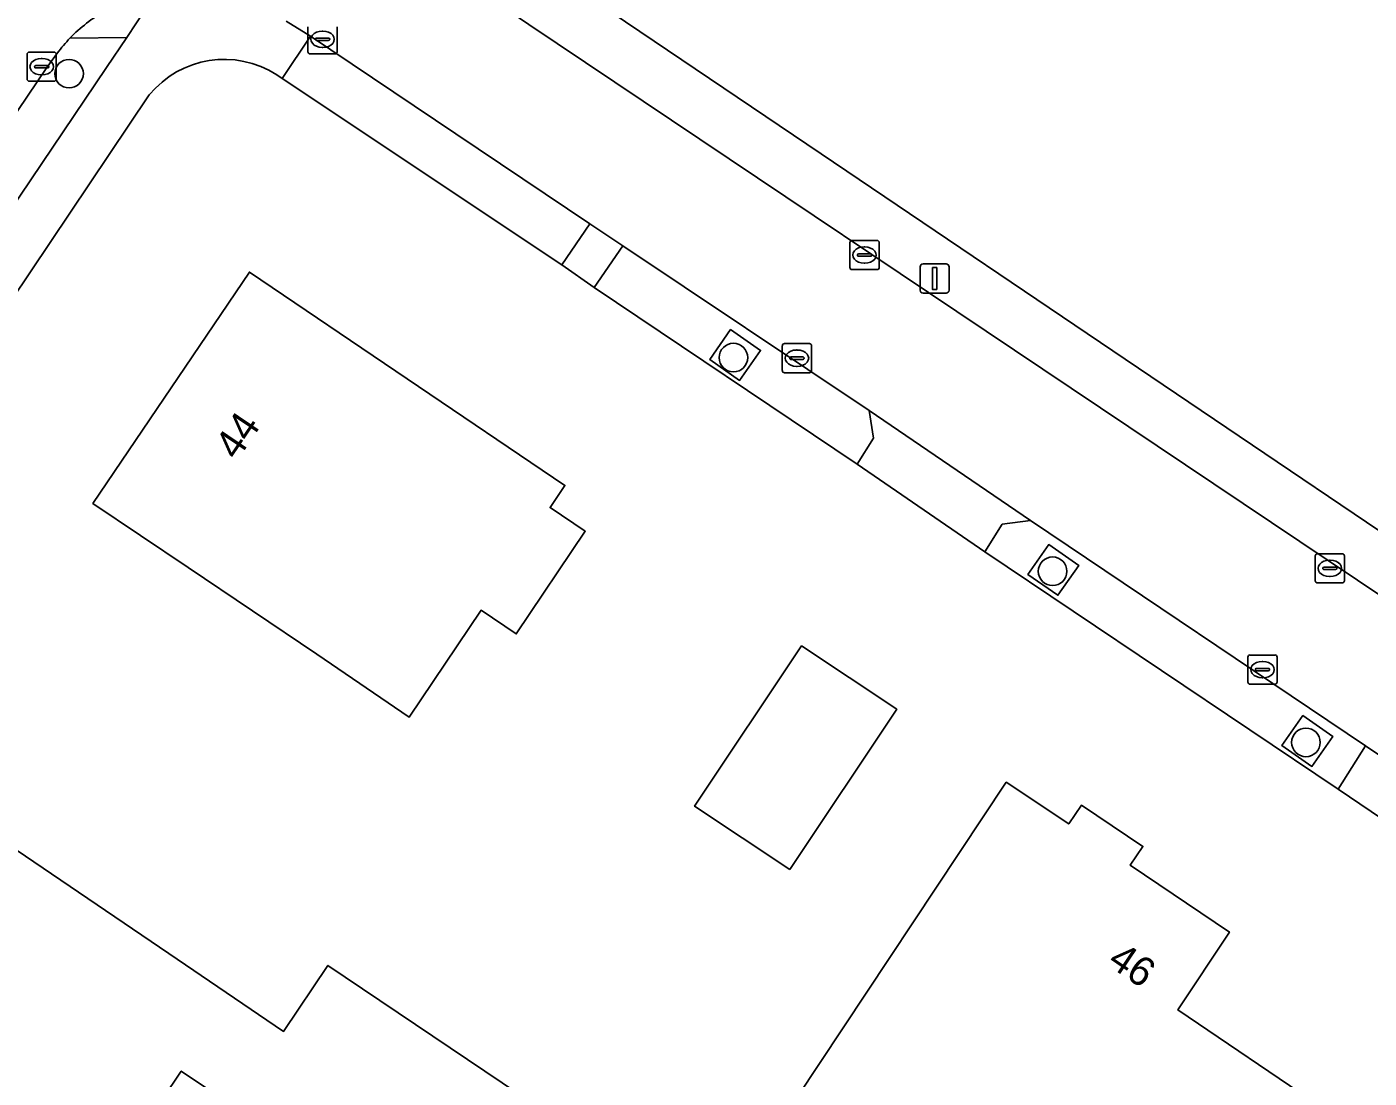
# Model space of a CAD drawing. Extents: x 163266 to 164362, y 381528 to 382286.
# Drawn here: x 164061.17 to 164107.12, y 381749.61 to 381785.62 of the extents above; entities that cross this region are included whole.
import ezdxf

# ---------------------------------------------------------------- set-up
doc = ezdxf.new("R2010")
doc.units = 0
for name, color, linetype in [('IMGEO_Boom', 7, 'Continuous'), ('IMGEO_Erf', 7, 'Continuous'), ('IMGEO_Groenvoorziening', 7, 'Continuous'), ('IMGEO_Haag', 7, 'Continuous'), ('IMGEO_Kolk', 7, 'Continuous'), ('IMGEO_Lichtmast', 7, 'Continuous'), ('IMGEO_Pand', 7, 'Continuous'), ('IMGEO_Pand_nummerreeks', 7, 'Continuous'), ('IMGEO_Rijbaan_lokaal_open', 7, 'Continuous'), ('IMGEO_Voetpad_halfverhard', 7, 'Continuous'), ('IMGEO_Voetpad_open', 7, 'Continuous')]:
    doc.layers.add(name, color=color, linetype=linetype)

msp = doc.modelspace()

# ---------------------------------------------------------------- linework, layer by layer
at = {"layer": 'IMGEO_Boom'}
for centre in [(164062.621, 381784.013), (164085.36, 381774.289), (164096.283, 381766.971), (164104.955, 381761.109)]:
    msp.add_circle(centre, 0.489, dxfattribs=at)
at = {"layer": 'IMGEO_Erf'}
for points in [[(164074.023, 381790.953), (164074.507, 381790.627), (164088.358, 381781.266), (164122.212, 381758.384)], [(164137.052, 381738.606), (164132.496, 381741.641), (164128.958, 381743.983), (164124.51, 381747.062), (164122.136, 381748.652), (164121.018, 381749.415), (164112.795, 381754.939), (164106.054, 381759.504), (164093.962, 381767.632), (164089.592, 381770.644), (164080.587, 381776.69), (164079.484, 381777.468), (164069.912, 381783.85), (164069.729, 381783.972)], [(164065.366, 381783.283), (164053.884, 381766.179), (164030.999, 381732.214)]]:
    msp.add_lwpolyline(points, dxfattribs=at)
for points in [[(164071.102, 381764.126), (164066.694, 381767.097), (164063.437, 381769.292), (164068.795, 381777.215), (164079.593, 381769.91), (164079.082, 381769.15), (164080.287, 381768.341), (164077.925, 381764.826), (164076.721, 381765.635), (164074.26, 381761.969)], [(164087.285, 381756.754), (164084.032, 381758.923), (164087.694, 381764.414), (164090.947, 381762.245)], [(164076.526, 381742.903), (164068.151, 381748.582), (164068.212, 381748.673), (164066.461, 381749.85), (164065.156, 381747.908), (164064.691, 381748.22), (164063.654, 381746.676), (164060.74, 381748.634), (164052.996, 381753.838), (164057.099, 381759.943), (164066.032, 381753.881), (164069.961, 381751.214), (164071.481, 381753.473), (164079.848, 381747.827)], [(164087.513, 381748.926), (164094.699, 381759.743), (164096.839, 381758.316), (164097.275, 381758.963), (164099.376, 381757.547), (164098.94, 381756.9), (164102.334, 381754.612), (164100.575, 381751.948), (164105.421, 381748.663), (164100.255, 381741.025), (164095.464, 381744.266), (164095.14, 381743.785)]]:
    msp.add_lwpolyline(points, close=True, dxfattribs=at)
msp.add_arc((164067.932, 381781.193), 3.309, 57.1088, 140.8392, dxfattribs=at)
at = {"layer": 'IMGEO_Groenvoorziening'}
for points in [[(164062.651, 381785.228), (164064.599, 381785.253), (164065.595, 381786.766)], [(164062.223, 381784.721), (164061.861, 381784.228), (164051.394, 381768.716), (164051.667, 381767.649), (164052.365, 381767.152), (164053.159, 381768.276), (164063.904, 381784.222), (164064.599, 381785.253)], [(164064.599, 381785.253), (164062.651, 381785.228)]]:
    msp.add_lwpolyline(points, dxfattribs=at)
for points in [[(164086.286, 381774.535), (164085.261, 381775.25), (164084.546, 381774.224), (164085.571, 381773.509)], [(164097.178, 381767.172), (164096.153, 381767.887), (164095.438, 381766.862), (164096.464, 381766.147)], [(164105.875, 381761.314), (164104.849, 381762.029), (164104.135, 381761.003), (164105.16, 381760.289)]]:
    msp.add_lwpolyline(points, close=True, dxfattribs=at)
for centre, radius, start, end in [((164066.411, 381781.621), 5.21, 119.4246, 136.1864), ((164066.273, 381781.737), 5.03, 136.0483, 143.6108)]:
    msp.add_arc(centre, radius, start, end, dxfattribs=at)
at = {"layer": 'IMGEO_Haag'}
for points in [[(164062.223, 381784.721), (164061.861, 381784.228), (164051.394, 381768.716), (164051.667, 381767.649), (164052.365, 381767.152), (164053.159, 381768.276), (164063.904, 381784.222), (164064.599, 381785.253)], [(164064.599, 381785.253), (164062.651, 381785.228)]]:
    msp.add_lwpolyline(points, dxfattribs=at)
for points in [[(164086.286, 381774.535), (164085.261, 381775.25), (164084.546, 381774.224), (164085.571, 381773.509)], [(164097.178, 381767.172), (164096.153, 381767.887), (164095.438, 381766.862), (164096.464, 381766.147)], [(164105.875, 381761.314), (164104.849, 381762.029), (164104.135, 381761.003), (164105.16, 381760.289)]]:
    msp.add_lwpolyline(points, close=True, dxfattribs=at)
msp.add_arc((164066.273, 381781.737), 5.03, 136.0483, 143.6108, dxfattribs=at)
at = {"layer": 'IMGEO_Kolk'}
for p, q in [((164070.797, 381784.765), (164070.797, 381785.617)), ((164071.285, 381785.471), (164071.31, 381785.471)), ((164071.798, 381785.617), (164071.798, 381784.765)), ((164071.056, 381785.185), (164071.056, 381785.197)), ((164071.494, 381785.148), (164071.096, 381785.148)), ((164071.099, 381785.234), (164071.497, 381785.234)), ((164071.308, 381784.911), (164071.283, 381784.911)), ((164071.54, 381785.197), (164071.54, 381785.185)), ((164061.182, 381783.826), (164061.182, 381784.678)), ((164061.257, 381784.752), (164062.109, 381784.752)), ((164061.67, 381784.532), (164061.695, 381784.532)), ((164062.183, 381784.678), (164062.183, 381783.826)), ((164071.724, 381784.691), (164070.872, 381784.691)), ((164061.441, 381784.246), (164061.441, 381784.258)), ((164061.879, 381784.209), (164061.481, 381784.209)), ((164061.484, 381784.295), (164061.882, 381784.295)), ((164061.693, 381783.972), (164061.668, 381783.972)), ((164061.925, 381784.258), (164061.925, 381784.246)), ((164062.109, 381783.752), (164061.257, 381783.752)), ((164089.347, 381777.375), (164089.347, 381778.227)), ((164089.422, 381778.301), (164090.274, 381778.301)), ((164089.835, 381778.081), (164089.86, 381778.081)), ((164090.348, 381778.227), (164090.348, 381777.375)), ((164089.606, 381777.795), (164089.606, 381777.807)), ((164090.044, 381777.758), (164089.646, 381777.758)), ((164089.649, 381777.844), (164090.047, 381777.844)), ((164089.858, 381777.521), (164089.833, 381777.521)), ((164090.09, 381777.807), (164090.09, 381777.795)), ((164090.274, 381777.301), (164089.422, 381777.301)), ((164087.033, 381773.843), (164087.033, 381774.695)), ((164087.108, 381774.769), (164087.96, 381774.769)), ((164088.034, 381774.695), (164088.034, 381773.843)), ((164087.292, 381774.263), (164087.292, 381774.275)), ((164087.335, 381774.312), (164087.733, 381774.312)), ((164087.521, 381774.549), (164087.546, 381774.549)), ((164087.776, 381774.275), (164087.776, 381774.263)), ((164087.73, 381774.226), (164087.332, 381774.226)), ((164087.544, 381773.989), (164087.519, 381773.989)), ((164087.96, 381773.769), (164087.108, 381773.769)), ((164105.273, 381766.645), (164105.273, 381767.497)), ((164105.348, 381767.571), (164106.2, 381767.571)), ((164105.761, 381767.351), (164105.786, 381767.351)), ((164106.274, 381767.497), (164106.274, 381766.645)), ((164105.532, 381767.065), (164105.532, 381767.077)), ((164105.97, 381767.028), (164105.572, 381767.028)), ((164105.575, 381767.114), (164105.973, 381767.114)), ((164106.016, 381767.077), (164106.016, 381767.065)), ((164106.2, 381766.571), (164105.348, 381766.571)), ((164105.784, 381766.791), (164105.759, 381766.791)), ((164102.967, 381763.177), (164102.967, 381764.029)), ((164103.042, 381764.103), (164103.894, 381764.103)), ((164103.455, 381763.883), (164103.48, 381763.883)), ((164103.968, 381764.029), (164103.968, 381763.177)), ((164103.226, 381763.597), (164103.226, 381763.609)), ((164103.664, 381763.56), (164103.266, 381763.56)), ((164103.269, 381763.646), (164103.667, 381763.646)), ((164103.478, 381763.323), (164103.453, 381763.323)), ((164103.71, 381763.609), (164103.71, 381763.597)), ((164103.894, 381763.103), (164103.042, 381763.103))]:
    msp.add_line(p, q, dxfattribs=at)
for points in [[(164070.797, 381784.765), (164070.797, 381785.617)], [(164071.798, 381785.617), (164071.798, 381784.765)], [(164061.182, 381783.826), (164061.182, 381784.678)], [(164061.257, 381784.752), (164062.109, 381784.752)], [(164062.183, 381784.678), (164062.183, 381783.826)], [(164071.724, 381784.691), (164070.872, 381784.691)], [(164062.109, 381783.752), (164061.257, 381783.752)], [(164089.347, 381777.375), (164089.347, 381778.227)], [(164089.422, 381778.301), (164090.274, 381778.301)], [(164090.348, 381778.227), (164090.348, 381777.375)], [(164090.274, 381777.301), (164089.422, 381777.301)], [(164087.033, 381773.843), (164087.033, 381774.695)], [(164087.108, 381774.769), (164087.96, 381774.769)], [(164088.034, 381774.695), (164088.034, 381773.843)], [(164087.96, 381773.769), (164087.108, 381773.769)], [(164105.273, 381766.645), (164105.273, 381767.497)], [(164105.348, 381767.571), (164106.2, 381767.571)], [(164106.274, 381767.497), (164106.274, 381766.645)], [(164106.2, 381766.571), (164105.348, 381766.571)], [(164102.967, 381763.177), (164102.967, 381764.029)], [(164103.042, 381764.103), (164103.894, 381764.103)], [(164103.968, 381764.029), (164103.968, 381763.177)], [(164103.894, 381763.103), (164103.042, 381763.103)]]:
    msp.add_lwpolyline(points, dxfattribs=at)
for centre, radius, start, end in [((164071.096, 381785.194), 0.0403, 85.8775, 175.7526), ((164071.093, 381785.184), 0.0366, 178.938, 274.7102), ((164071.497, 381785.191), 0.043, 264.8664, 352.4533), ((164071.501, 381785.196), 0.0386, 1.7309, 96.639), ((164061.259, 381784.676), 0.0765, 91.552, 178.448), ((164061.259, 381784.676), 0.0765, 91.552, 178.448), ((164062.107, 381784.676), 0.0765, 1.552, 88.448), ((164062.107, 381784.676), 0.0765, 1.552, 88.448), ((164070.874, 381784.767), 0.0765, 181.552, 268.448), ((164070.874, 381784.767), 0.0765, 181.552, 268.448), ((164071.722, 381784.767), 0.0765, 271.552, 358.448), ((164071.722, 381784.767), 0.0765, 271.552, 358.448), ((164061.481, 381784.255), 0.0403, 85.8775, 175.7526), ((164061.478, 381784.245), 0.0366, 178.938, 274.7102), ((164061.882, 381784.252), 0.043, 264.8664, 352.4533), ((164061.886, 381784.257), 0.0386, 1.7309, 96.639), ((164061.259, 381783.828), 0.0765, 181.552, 268.448), ((164061.259, 381783.828), 0.0765, 181.552, 268.448), ((164062.107, 381783.828), 0.0765, 271.552, 358.448), ((164062.107, 381783.828), 0.0765, 271.552, 358.448), ((164089.424, 381778.225), 0.0765, 91.552, 178.448), ((164089.424, 381778.225), 0.0765, 91.552, 178.448), ((164090.272, 381778.225), 0.0765, 1.552, 88.448), ((164090.272, 381778.225), 0.0765, 1.552, 88.448), ((164089.646, 381777.804), 0.0403, 85.8775, 175.7526), ((164089.643, 381777.794), 0.0366, 178.938, 274.7102), ((164090.047, 381777.801), 0.043, 264.8664, 352.4533), ((164090.051, 381777.806), 0.0386, 1.7309, 96.639), ((164089.424, 381777.377), 0.0765, 181.552, 268.448), ((164089.424, 381777.377), 0.0765, 181.552, 268.448), ((164090.272, 381777.377), 0.0765, 271.552, 358.448), ((164090.272, 381777.377), 0.0765, 271.552, 358.448), ((164087.11, 381774.693), 0.0765, 91.552, 178.448), ((164087.11, 381774.693), 0.0765, 91.552, 178.448), ((164087.958, 381774.693), 0.0765, 1.552, 88.448), ((164087.958, 381774.693), 0.0765, 1.552, 88.448), ((164087.332, 381774.272), 0.0403, 85.8775, 175.7526), ((164087.329, 381774.262), 0.0366, 178.938, 274.7102), ((164087.733, 381774.269), 0.043, 264.8664, 352.4533), ((164087.737, 381774.274), 0.0386, 1.7309, 96.639), ((164087.11, 381773.845), 0.0765, 181.552, 268.448), ((164087.11, 381773.845), 0.0765, 181.552, 268.448), ((164087.958, 381773.845), 0.0765, 271.552, 358.448), ((164087.958, 381773.845), 0.0765, 271.552, 358.448), ((164105.35, 381767.495), 0.0765, 91.552, 178.448), ((164105.35, 381767.495), 0.0765, 91.552, 178.448), ((164106.198, 381767.495), 0.0765, 1.552, 88.448), ((164106.198, 381767.495), 0.0765, 1.552, 88.448), ((164105.572, 381767.074), 0.0403, 85.8775, 175.7526), ((164105.569, 381767.064), 0.0366, 178.938, 274.7102), ((164105.973, 381767.071), 0.043, 264.8664, 352.4533), ((164105.977, 381767.076), 0.0386, 1.7309, 96.639), ((164105.35, 381766.647), 0.0765, 181.552, 268.448), ((164105.35, 381766.647), 0.0765, 181.552, 268.448), ((164106.198, 381766.647), 0.0765, 271.552, 358.448), ((164106.198, 381766.647), 0.0765, 271.552, 358.448), ((164103.044, 381764.027), 0.0765, 91.552, 178.448), ((164103.044, 381764.027), 0.0765, 91.552, 178.448), ((164103.892, 381764.027), 0.0765, 1.552, 88.448), ((164103.892, 381764.027), 0.0765, 1.552, 88.448), ((164103.266, 381763.606), 0.0403, 85.8775, 175.7526), ((164103.263, 381763.596), 0.0366, 178.938, 274.7102), ((164103.667, 381763.603), 0.043, 264.8664, 352.4533), ((164103.671, 381763.608), 0.0386, 1.7309, 96.639), ((164103.044, 381763.179), 0.0765, 181.552, 268.448), ((164103.044, 381763.179), 0.0765, 181.552, 268.448), ((164103.892, 381763.179), 0.0765, 271.552, 358.448), ((164103.892, 381763.179), 0.0765, 271.552, 358.448)]:
    msp.add_arc(centre, radius, start, end, dxfattribs=at)
for centre, major_axis, ratio, start_param, end_param in [((164071.284, 381785.191), (-0.387, 0.002), 0.722429, 4.712389, 7.853982), ((164071.309, 381785.191), (-0.39, 0.002), 0.717154, 1.570796, 4.712389), ((164061.669, 381784.252), (-0.387, 0.002), 0.722429, 4.712389, 7.853982), ((164061.694, 381784.252), (-0.39, 0.002), 0.717154, 1.570796, 4.712389), ((164089.834, 381777.801), (-0.387, 0.002), 0.722429, 4.712389, 7.853982), ((164089.859, 381777.801), (-0.39, 0.002), 0.717154, 1.570796, 4.712389), ((164087.52, 381774.269), (-0.387, 0.002), 0.722429, 4.712389, 7.853982), ((164087.545, 381774.269), (-0.39, 0.002), 0.717154, 1.570796, 4.712389), ((164105.76, 381767.071), (-0.387, 0.002), 0.722429, 4.712389, 7.853982), ((164105.785, 381767.071), (-0.39, 0.002), 0.717154, 1.570796, 4.712389), ((164103.454, 381763.603), (-0.387, 0.002), 0.722429, 4.712389, 7.853982), ((164103.479, 381763.603), (-0.39, 0.002), 0.717154, 1.570796, 4.712389)]:
    msp.add_ellipse(centre, major_axis=major_axis, ratio=ratio, start_param=start_param, end_param=end_param, dxfattribs=at)
at = {"layer": 'IMGEO_Lichtmast'}
for p, q in [((164091.849, 381777.496), (164092.639, 381777.496)), ((164092.639, 381777.496), (164091.849, 381777.496)), ((164091.749, 381776.596), (164091.749, 381777.396)), ((164091.749, 381777.396), (164091.749, 381776.596)), ((164092.739, 381777.396), (164092.739, 381776.596)), ((164092.739, 381776.596), (164092.739, 381777.396)), ((164092.639, 381776.496), (164091.849, 381776.496)), ((164091.849, 381776.496), (164092.639, 381776.496))]:
    msp.add_line(p, q, dxfattribs=at)
msp.add_lwpolyline([(164092.169, 381777.371), (164092.319, 381777.371), (164092.319, 381776.621), (164092.169, 381776.621), (164092.169, 381777.371)], dxfattribs=at)
for centre, start, end in [((164091.849, 381777.396), 90, 180), ((164091.849, 381777.396), 90, 180), ((164092.639, 381777.396), 0, 90), ((164092.639, 381777.396), 360, 90), ((164091.849, 381776.596), 180, 270), ((164091.849, 381776.596), 180, 270), ((164092.639, 381776.596), 270, 0), ((164092.639, 381776.596), 270, 0)]:
    msp.add_arc(centre, 0.1, start, end, dxfattribs=at)
at = {"layer": 'IMGEO_Pand'}
for points in [[(164071.102, 381764.126), (164074.26, 381761.969), (164076.721, 381765.635), (164077.925, 381764.826), (164080.287, 381768.341), (164079.082, 381769.15), (164079.593, 381769.91), (164068.795, 381777.215), (164063.437, 381769.292), (164066.694, 381767.097)], [(164087.285, 381756.754), (164090.947, 381762.245), (164087.694, 381764.414), (164084.032, 381758.923)], [(164076.526, 381742.903), (164079.848, 381747.827), (164071.481, 381753.473), (164069.961, 381751.214), (164066.032, 381753.881), (164057.099, 381759.943), (164052.996, 381753.838), (164060.74, 381748.634), (164063.654, 381746.676), (164064.691, 381748.22), (164065.156, 381747.908), (164066.461, 381749.85), (164068.212, 381748.673), (164068.151, 381748.582)], [(164100.255, 381741.025), (164105.421, 381748.663), (164100.575, 381751.948), (164102.334, 381754.612), (164098.94, 381756.9), (164099.376, 381757.547), (164097.275, 381758.963), (164096.839, 381758.316), (164094.699, 381759.743), (164087.513, 381748.926), (164095.14, 381743.785), (164095.464, 381744.266)]]:
    msp.add_lwpolyline(points, close=True, dxfattribs=at)
at = {"layer": 'IMGEO_Rijbaan_lokaal_open'}
for points in [[(164121.372, 381756.832), (164078.354, 381785.697), (164073.456, 381789.047), (164072.921, 381789.401)], [(164070.053, 381785.812), (164070.885, 381785.296), (164075.854, 381781.95), (164080.444, 381778.871), (164081.576, 381778.113), (164090.01, 381772.472), (164095.526, 381768.712), (164106.992, 381760.997), (164114.512, 381755.966), (164122.083, 381750.893), (164123.208, 381750.173), (164124.631, 381749.205), (164129.98, 381745.578), (164132.813, 381743.736), (164138.834, 381739.683), (164152.333, 381730.648), (164151.237, 381729.12)], [(164036.279, 381746.382), (164039.595, 381751.23), (164048.359, 381764.218), (164051.394, 381768.716), (164061.861, 381784.228), (164062.223, 381784.721)]]:
    msp.add_lwpolyline(points, dxfattribs=at)
for centre, radius, start, end in [((164066.411, 381781.621), 5.21, 119.4246, 136.1864), ((164066.273, 381781.737), 5.03, 136.0483, 143.6108)]:
    msp.add_arc(centre, radius, start, end, dxfattribs=at)
at = {"layer": 'IMGEO_Voetpad_halfverhard'}
for points in [[(164074.507, 381790.627), (164073.456, 381789.047), (164078.354, 381785.697), (164121.372, 381756.832)], [(164122.492, 381758.195), (164122.212, 381758.384), (164088.358, 381781.266), (164074.507, 381790.627)]]:
    msp.add_lwpolyline(points, dxfattribs=at)
for points in [[(164070.885, 381785.296), (164069.912, 381783.85), (164079.484, 381777.468), (164080.444, 381778.871), (164075.854, 381781.95)], [(164081.576, 381778.113), (164080.587, 381776.69), (164089.592, 381770.644), (164090.153, 381771.534), (164090.01, 381772.472)], [(164085.571, 381773.509), (164084.546, 381774.224), (164085.261, 381775.25), (164086.286, 381774.535)], [(164093.962, 381767.632), (164106.054, 381759.504), (164106.992, 381760.997), (164095.526, 381768.712), (164094.558, 381768.58)], [(164096.464, 381766.147), (164095.438, 381766.862), (164096.153, 381767.887), (164097.178, 381767.172)], [(164105.16, 381760.289), (164104.135, 381761.003), (164104.849, 381762.029), (164105.875, 381761.314)]]:
    msp.add_lwpolyline(points, close=True, dxfattribs=at)
at = {"layer": 'IMGEO_Voetpad_open'}
for points in [[(164065.595, 381786.766), (164064.599, 381785.253), (164063.904, 381784.222), (164053.159, 381768.276), (164052.365, 381767.152), (164053.884, 381766.179), (164065.366, 381783.283)], [(164069.729, 381783.972), (164069.912, 381783.85), (164070.885, 381785.296), (164070.053, 381785.812)]]:
    msp.add_lwpolyline(points, dxfattribs=at)
for points in [[(164080.587, 381776.69), (164081.576, 381778.113), (164080.444, 381778.871), (164079.484, 381777.468)], [(164090.01, 381772.472), (164090.153, 381771.534), (164089.592, 381770.644), (164093.962, 381767.632), (164094.558, 381768.58), (164095.526, 381768.712)], [(164106.992, 381760.997), (164106.054, 381759.504), (164112.795, 381754.939), (164113.412, 381755.856), (164114.512, 381755.966)]]:
    msp.add_lwpolyline(points, close=True, dxfattribs=at)
msp.add_arc((164067.932, 381781.193), 3.309, 57.1088, 140.8392, dxfattribs=at)

# ---------------------------------------------------------------- texts
at = {"layer": 'IMGEO_Pand_nummerreeks'}
for s, rotation, p in [('44', 55.9304, (164068.372, 381770.734)), ('46', 326.0093, (164098.12, 381753.497))]:
    msp.add_text(s, height=1, rotation=rotation, dxfattribs=at).set_placement(p)

doc.saveas('drawing.dxf')
